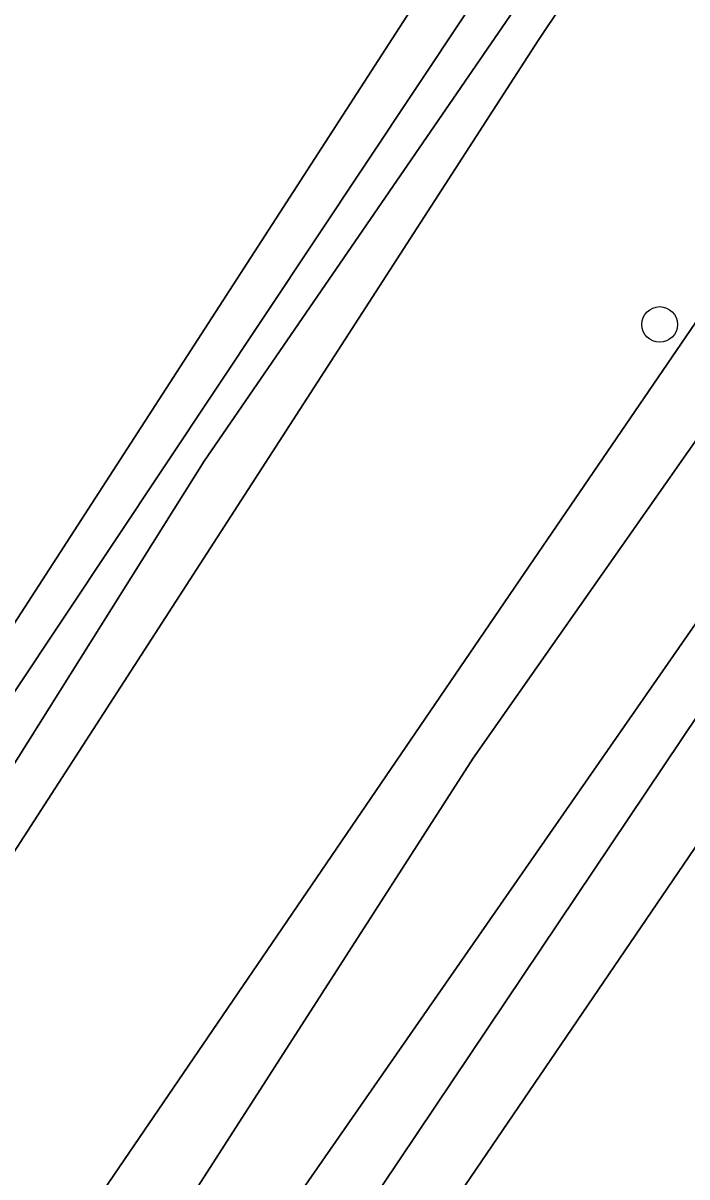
# Model space of a CAD drawing. Extents: x 158132 to 159664, y 385256 to 387218.
# Drawn here: x 159315.62 to 159333.83, y 385409.33 to 385440.99 of the extents above; entities that cross this region are included whole.
import ezdxf

# ---------------------------------------------------------------- set-up
doc = ezdxf.new("R2010")
doc.units = 0
for name, color, linetype in [('IMGEO_Boom', 7, 'Continuous'), ('IMGEO_Gemengd_bos', 7, 'Continuous'), ('IMGEO_Groenvoorziening', 7, 'Continuous'), ('IMGEO_Oever', 7, 'Continuous'), ('IMGEO_Parkeervlak_open', 7, 'Continuous'), ('IMGEO_Waterloop', 7, 'Continuous')]:
    doc.layers.add(name, color=color, linetype=linetype)

msp = doc.modelspace()

# ---------------------------------------------------------------- linework, layer by layer
at = {"layer": 'IMGEO_Boom'}
msp.add_circle((159333.087, 385432.719), 0.489, dxfattribs=at)
at = {"layer": 'IMGEO_Gemengd_bos'}
for points in [[(159414.385, 385560.822), (159412.877, 385561.77), (159388.61, 385525.458), (159370.657, 385500), (159362.759, 385488.8), (159346.593, 385465.662), (159329.757, 385440.51), (159310.427, 385410.601), (159293.773, 385386.509), (159283.651, 385372.556), (159280.899, 385374.552), (159290.999, 385388.475), (159307.601, 385412.491), (159326.917, 385442.378), (159343.787, 385467.582), (159359.977, 385490.754), (159366.497, 385500), (159385.806, 385527.382), (159409.998, 385563.58), (159409.115, 385564.135), (159325.351, 385612.415)], [(159132.553, 385500.97), (159265.284, 385343.699), (159265.844, 385342.842), (159266.47, 385342.032), (159267.16, 385341.274), (159267.908, 385340.575), (159268.71, 385339.938), (159275.236, 385349.537), (159309.437, 385400.212), (159311.126, 385399.117), (159314.59, 385404.223), (159329.369, 385425.889), (159343.449, 385446.501), (159366.542, 385480.67), (159383.557, 385505.752), (159398.87, 385528.731), (159422.983, 385564.547)]]:
    msp.add_lwpolyline(points, dxfattribs=at)
at = {"layer": 'IMGEO_Groenvoorziening'}
msp.add_lwpolyline([(159336.855, 385422.351), (159335.137, 385423.502), (159315.808, 385394.675), (159317.298, 385393.677), (159327.018, 385408.02), (159336.524, 385421.981), (159336.668, 385422.152)], dxfattribs=at)
at = {"layer": 'IMGEO_Oever'}
for points in [[(159325.351, 385612.415), (159409.115, 385564.135), (159409.998, 385563.58), (159385.806, 385527.382), (159366.497, 385500), (159359.977, 385490.754), (159343.787, 385467.582), (159326.917, 385442.378), (159307.601, 385412.491), (159290.999, 385388.475), (159280.899, 385374.552), (159283.651, 385372.556), (159293.773, 385386.509), (159310.427, 385410.601), (159329.757, 385440.51), (159346.593, 385465.662), (159362.759, 385488.8), (159370.657, 385500), (159388.61, 385525.458), (159412.877, 385561.77), (159414.385, 385560.822)], [(159422.983, 385564.547), (159398.87, 385528.731), (159383.557, 385505.752), (159366.542, 385480.67), (159343.449, 385446.501), (159329.369, 385425.889), (159314.59, 385404.223), (159311.126, 385399.117), (159296.066, 385376.914), (159289.266, 385365.883), (159289.124, 385364.503), (159289.223, 385364.039), (159289.694, 385363.44), (159290.567, 385362.756), (159292.284, 385361.412)], [(159412.661, 385563.03), (159320.591, 385428.964), (159306.408, 385406.374), (159294.179, 385388.624), (159283.818, 385374.272), (159282.459, 385374.909), (159298.765, 385397.669), (159341.589, 385462.042), (159408.808, 385559.516)], [(159423.408, 385555.799), (159393.58, 385512.12), (159384.886, 385499.414), (159377.28, 385488.044), (159363.208, 385467.48), (159350.848, 385449.203), (159338.127, 385430.347), (159321.722, 385406.729), (159300.878, 385374.886), (159292.979, 385363.264), (159292.394, 385363.258), (159291.712, 385363.694), (159291.166, 385364.128), (159291.033, 385364.747), (159301.937, 385381.285), (159318.383, 385405.904), (159327.971, 385420.814), (159340.886, 385439.242), (159359.977, 385467.357), (159385.32, 385504.814), (159406.163, 385535.64)], [(159293.249, 385361.563), (159315.808, 385394.675), (159335.137, 385423.502)]]:
    msp.add_lwpolyline(points, dxfattribs=at)
at = {"layer": 'IMGEO_Parkeervlak_open'}
msp.add_lwpolyline([(159336.668, 385422.152), (159336.524, 385421.981), (159327.018, 385408.02), (159317.298, 385393.677), (159321.934, 385391.656), (159322.589, 385391.644), (159323.979, 385395.096), (159325.615, 385394.455), (159326.417, 385396.533), (159323.674, 385397.59), (159327.156, 385406.546), (159331.395, 385404.904), (159332.227, 385406.865), (159345.064, 385401.828), (159352.152, 385419.971)], dxfattribs=at)
at = {"layer": 'IMGEO_Waterloop'}
for points in [[(159408.808, 385559.516), (159341.589, 385462.042), (159298.765, 385397.669), (159282.459, 385374.909), (159283.818, 385374.272), (159294.179, 385388.624), (159306.408, 385406.374), (159320.591, 385428.964), (159412.661, 385563.03)], [(159406.163, 385535.64), (159385.32, 385504.814), (159359.977, 385467.357), (159340.886, 385439.242), (159327.971, 385420.814), (159318.383, 385405.904), (159301.937, 385381.285), (159291.033, 385364.747), (159291.166, 385364.128), (159291.712, 385363.694), (159292.394, 385363.258), (159292.979, 385363.264), (159300.878, 385374.886), (159321.722, 385406.729), (159338.127, 385430.347), (159350.848, 385449.203), (159363.208, 385467.48), (159377.28, 385488.044), (159384.886, 385499.414), (159393.58, 385512.12), (159423.408, 385555.799)]]:
    msp.add_lwpolyline(points, dxfattribs=at)

doc.saveas('drawing.dxf')
